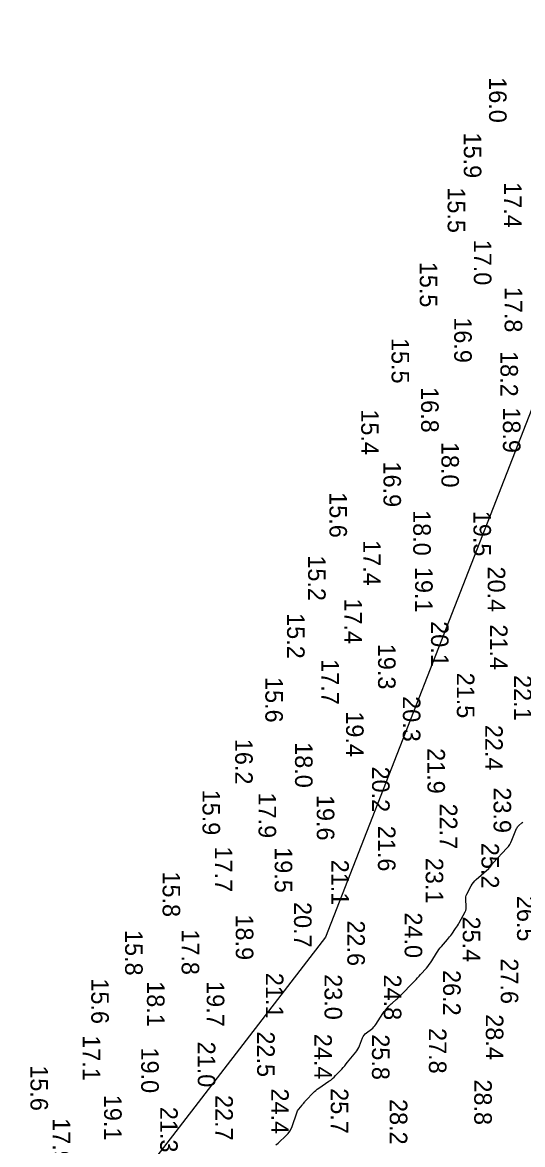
# Model space of a CAD drawing. Extents: x 1178573 to 1187098, y 693282 to 751751.
# Drawn here: x 1181580 to 1181937, y 721749 to 722549 of the extents above; entities that cross this region are included whole.
import ezdxf

# ---------------------------------------------------------------- set-up
doc = ezdxf.new("R2010")
doc.units = 0
for name, color, linetype in [('G-ANNO-PATT', 7, 'Continuous'), ('V-HYDS-MAJR', 7, 'Continuous'), ('V-HYDS-SOUN', 7, 'Continuous')]:
    doc.layers.add(name, color=color, linetype=linetype)

msp = doc.modelspace()

# ---------------------------------------------------------------- linework, layer by layer
at = {"layer": 'G-ANNO-PATT'}
for points in [[(1182192.54, 723969.84), (1182074.29, 722609.41), (1181796.18, 721896.63), (1181517.07, 721534.37), (1180724.06, 720916.39)], [(1181760.79, 721748.42), (1181762.28, 721749.78), (1181768.26, 721755.31), (1181769.59, 721756.71), (1181770.72, 721758.23), (1181771.65, 721759.89), (1181772.37, 721761.68), (1181775.61, 721771.36), (1181775.88, 721772.06), (1181776.21, 721772.73), (1181776.6, 721773.37), (1181777.06, 721773.97), (1181779.46, 721776.92), (1181779.7, 721777.21), (1181779.94, 721777.5), (1181780.17, 721777.8), (1181780.41, 721778.1), (1181781.35, 721779.28), (1181781.59, 721779.57), (1181781.84, 721779.86), (1181782.09, 721780.14), (1181782.35, 721780.42), (1181787.31, 721785.55), (1181788.25, 721786.48), (1181789.23, 721787.34), (1181790.25, 721788.16), (1181791.32, 721788.92), (1181798.56, 721793.83), (1181799.85, 721794.75), (1181801.09, 721795.75), (1181802.26, 721796.81), (1181803.38, 721797.95), (1181807.73, 721802.61), (1181808.81, 721803.79), (1181809.87, 721804.98), (1181810.91, 721806.19), (1181811.92, 721807.42), (1181817.68, 721814.51), (1181818.5, 721815.61), (1181819.24, 721816.77), (1181819.88, 721817.98), (1181820.43, 721819.25), (1181822.63, 721824.87), (1181823.1, 721825.89), (1181823.71, 721826.81), (1181824.43, 721827.64), (1181825.29, 721828.38), (1181828.95, 721831.12), (1181829.82, 721831.84), (1181830.63, 721832.63), (1181831.36, 721833.48), (1181832.02, 721834.41), (1181837.1, 721842.23), (1181837.56, 721842.92), (1181838.05, 721843.58), (1181838.56, 721844.23), (1181839.09, 721844.86), (1181841.28, 721847.33), (1181841.84, 721847.94), (1181842.42, 721848.53), (1181843.01, 721849.1), (1181843.63, 721849.65), (1181846.54, 721852.17), (1181847.23, 721852.77), (1181847.9, 721853.39), (1181848.56, 721854.03), (1181849.21, 721854.68), (1181859.62, 721865.37), (1181860.72, 721866.5), (1181861.81, 721867.65), (1181862.88, 721868.81), (1181863.95, 721869.97), (1181868.19, 721874.66), (1181869.22, 721875.85), (1181870.19, 721877.09), (1181871.1, 721878.37), (1181871.95, 721879.7), (1181875.4, 721885.36), (1181876.2, 721886.6), (1181877.05, 721887.81), (1181877.95, 721888.97), (1181878.9, 721890.1), (1181883.15, 721894.93), (1181883.94, 721895.86), (1181884.71, 721896.81), (1181885.45, 721897.78), (1181886.16, 721898.77), (1181888.96, 721902.79), (1181889.64, 721903.8), (1181890.29, 721904.83), (1181890.92, 721905.88), (1181891.51, 721906.95), (1181895.7, 721914.78), (1181896.14, 721915.76), (1181896.43, 721916.78), (1181896.56, 721917.82), (1181896.54, 721918.9), (1181896.17, 721923.27), (1181896.15, 721924.35), (1181896.29, 721925.39), (1181896.58, 721926.4), (1181897.02, 721927.39), (1181900.14, 721933.22), (1181900.88, 721934.47), (1181901.73, 721935.65), (1181902.67, 721936.75), (1181903.72, 721937.76), (1181912.67, 721945.75), (1181912.97, 721946.03), (1181913.25, 721946.33), (1181913.52, 721946.64), (1181913.78, 721946.97), (1181914.76, 721948.32), (1181915.01, 721948.65), (1181915.27, 721948.98), (1181915.54, 721949.29), (1181915.82, 721949.6), (1181925.51, 721960.13), (1181926.61, 721961.44), (1181927.58, 721962.83), (1181928.42, 721964.3), (1181929.13, 721965.86), (1181932.44, 721974.11), (1181932.75, 721974.76), (1181933.13, 721975.36), (1181933.58, 721975.91), (1181934.09, 721976.41), (1181936.3, 721978.32), (1181936.88, 721978.75)]]:
    msp.add_lwpolyline(points, dxfattribs=at)
at = {"layer": 'V-HYDS-MAJR'}
msp.add_lwpolyline([(1181760.79, 721748.42), (1181762.28, 721749.78), (1181768.26, 721755.31), (1181769.59, 721756.71), (1181770.72, 721758.23), (1181771.65, 721759.89), (1181772.37, 721761.68), (1181775.61, 721771.36), (1181775.88, 721772.06), (1181776.21, 721772.73), (1181776.6, 721773.37), (1181777.06, 721773.97), (1181779.46, 721776.92), (1181779.7, 721777.21), (1181779.94, 721777.5), (1181780.17, 721777.8), (1181780.41, 721778.1), (1181781.35, 721779.28), (1181781.59, 721779.57), (1181781.84, 721779.86), (1181782.09, 721780.14), (1181782.35, 721780.42), (1181787.31, 721785.55), (1181788.25, 721786.48), (1181789.23, 721787.34), (1181790.25, 721788.16), (1181791.32, 721788.92), (1181798.56, 721793.83), (1181799.85, 721794.75), (1181801.09, 721795.75), (1181802.26, 721796.81), (1181803.38, 721797.95), (1181807.73, 721802.61), (1181808.81, 721803.79), (1181809.87, 721804.98), (1181810.91, 721806.19), (1181811.92, 721807.42), (1181817.68, 721814.51), (1181818.5, 721815.61), (1181819.24, 721816.77), (1181819.88, 721817.98), (1181820.43, 721819.25), (1181822.63, 721824.87), (1181823.1, 721825.89), (1181823.71, 721826.81), (1181824.43, 721827.64), (1181825.29, 721828.38), (1181828.95, 721831.12), (1181829.82, 721831.84), (1181830.63, 721832.63), (1181831.36, 721833.48), (1181832.02, 721834.41), (1181837.1, 721842.23), (1181837.56, 721842.92), (1181838.05, 721843.58), (1181838.56, 721844.23), (1181839.09, 721844.86), (1181841.28, 721847.33), (1181841.84, 721847.94), (1181842.42, 721848.53), (1181843.01, 721849.1), (1181843.63, 721849.65), (1181846.54, 721852.17), (1181847.23, 721852.77), (1181847.9, 721853.39), (1181848.56, 721854.03), (1181849.21, 721854.68), (1181859.62, 721865.37), (1181860.72, 721866.5), (1181861.81, 721867.65), (1181862.88, 721868.81), (1181863.95, 721869.97), (1181868.19, 721874.66), (1181869.22, 721875.85), (1181870.19, 721877.09), (1181871.1, 721878.37), (1181871.95, 721879.7), (1181875.4, 721885.36), (1181876.2, 721886.6), (1181877.05, 721887.81), (1181877.95, 721888.97), (1181878.9, 721890.1), (1181883.15, 721894.93), (1181883.94, 721895.86), (1181884.71, 721896.81), (1181885.45, 721897.78), (1181886.16, 721898.77), (1181888.96, 721902.79), (1181889.64, 721903.8), (1181890.29, 721904.83), (1181890.92, 721905.88), (1181891.51, 721906.95), (1181895.7, 721914.78), (1181896.14, 721915.76), (1181896.43, 721916.78), (1181896.56, 721917.82), (1181896.54, 721918.9), (1181896.17, 721923.27), (1181896.15, 721924.35), (1181896.29, 721925.39), (1181896.58, 721926.4), (1181897.02, 721927.39), (1181900.14, 721933.22), (1181900.88, 721934.47), (1181901.73, 721935.65), (1181902.67, 721936.75), (1181903.72, 721937.76), (1181912.67, 721945.75), (1181912.97, 721946.03), (1181913.25, 721946.33), (1181913.52, 721946.64), (1181913.78, 721946.97), (1181914.76, 721948.32), (1181915.01, 721948.65), (1181915.27, 721948.98), (1181915.54, 721949.29), (1181915.82, 721949.6), (1181925.51, 721960.13), (1181926.61, 721961.44), (1181927.58, 721962.83), (1181928.42, 721964.3), (1181929.13, 721965.86), (1181932.44, 721974.11), (1181932.75, 721974.76), (1181933.13, 721975.36), (1181933.58, 721975.91), (1181934.09, 721976.41), (1181936.3, 721978.32), (1181936.88, 721978.75)], dxfattribs=at)

# ---------------------------------------------------------------- texts
at = {"layer": 'V-HYDS-SOUN'}
for s, p in [('16.0 ', (1181912.82, 722510.19)), ('15.9 ', (1181894.82, 722470.71)), ('15.5 ', (1181883.3, 722431.62)), ('17.4 ', (1181923.52, 722435.29)), ('17.0 ', (1181901.99, 722394.28)), ('15.5 ', (1181863.39, 722378.53)), ('17.8 ', (1181923.95, 722360.67)), ('16.9 ', (1181887.96, 722338.92)), ('15.5 ', (1181843.28, 722324.17)), ('18.2 ', (1181920.92, 722314.8)), ('16.8 ', (1181864.37, 722289.12)), ('15.4 ', (1181821.61, 722273.25)), ('18.9 ', (1181922.71, 722274.65)), ('18.0 ', (1181878.83, 722249.99)), ('16.9 ', (1181837.5, 722236)), ('15.6 ', (1181798.98, 722214.12)), ('18.0 ', (1181858.72, 722201.33)), ('19.5 ', (1181901.68, 722200.88)), ('17.4 ', (1181823.03, 722179.97)), ('15.2 ', (1181783.74, 722169.07)), ('19.1 ', (1181860.08, 722160.8)), ('20.4 ', (1181911.87, 722161.11)), ('17.4 ', (1181809.7, 722138.37)), ('15.2 ', (1181768.75, 722127.86)), ('20.1 ', (1181871.43, 722122.11)), ('21.4 ', (1181913.51, 722119.84)), ('19.3 ', (1181833.65, 722105.98)), ('17.7 ', (1181793.3, 722094.99)), ('21.5 ', (1181889.87, 722085.36)), ('22.1 ', (1181930.71, 722083.66)), ('15.6 ', (1181753.24, 722082.26)), ('20.3 ', (1181851.34, 722068.61)), ('19.4 ', (1181810.85, 722057.8)), ('22.4 ', (1181910.07, 722048.12)), ('16.2 ', (1181731.74, 722038.16)), ('18.0 ', (1181774.44, 722035.75)), ('21.9 ', (1181868.87, 722031.54)), ('20.2 ', (1181829.38, 722018.41)), ('23.9 ', (1181916.05, 722003.52)), ('15.9 ', (1181708.44, 722001.91)), ('17.9 ', (1181748.4, 721999.85)), ('19.6 ', (1181789.95, 721998.14)), ('22.7 ', (1181877.68, 721991.97)), ('21.6 ', (1181833.56, 721976.13)), ('25.2 ', (1181907.4, 721963.95)), ('17.7 ', (1181717.25, 721961.33)), ('19.5 ', (1181759.94, 721960.85)), ('21.1 ', (1181800.3, 721951.94)), ('23.1 ', (1181867.62, 721953.28)), ('15.8 ', (1181679.99, 721943.55)), ('26.5 ', (1181932.78, 721926.14)), ('20.7 ', (1181773.71, 721921.73)), ('18.9 ', (1181732.19, 721912.84)), ('22.6 ', (1181811.74, 721908.61)), ('24.0 ', (1181852.62, 721914.32)), ('25.4 ', (1181894.06, 721911.37)), ('15.8 ', (1181653.25, 721901.78)), ('17.8 ', (1181693.57, 721902.27)), ('27.6 ', (1181921.15, 721881.54)), ('21.1 ', (1181753.65, 721871.23)), ('23.0 ', (1181795.47, 721870.23)), ('24.8 ', (1181837.77, 721869.99)), ('26.2 ', (1181880.04, 721873.2)), ('15.6 ', (1181629.09, 721867.27)), ('18.1 ', (1181668.84, 721865.23)), ('19.7 ', (1181711.48, 721865.33)), ('28.4 ', (1181910.52, 721841.65)), ('22.5 ', (1181747.41, 721829.42)), ('24.4 ', (1181788.18, 721827.71)), ('27.8 ', (1181869.92, 721831.83)), ('17.1 ', (1181623.01, 721826.68)), ('21.0 ', (1181705.08, 721822.13)), ('25.8 ', (1181829.33, 721827.37)), ('19.0 ', (1181664.72, 721817.93)), ('15.6 ', (1181585.72, 721805.26)), ('24.4 ', (1181757.44, 721788.73)), ('25.7 ', (1181799.93, 721788.92)), ('28.8 ', (1181902.27, 721795.19)), ('19.1 ', (1181638.26, 721784.19)), ('22.7 ', (1181717.58, 721784.07)), ('28.2 ', (1181842.01, 721781.21)), ('21.3 ', (1181678.24, 721775.6)), ('17.9 ', (1181601.64, 721767.5))]:
    msp.add_text(s, height=12.5, rotation=270, dxfattribs=at).set_placement(p)

doc.saveas('drawing.dxf')
